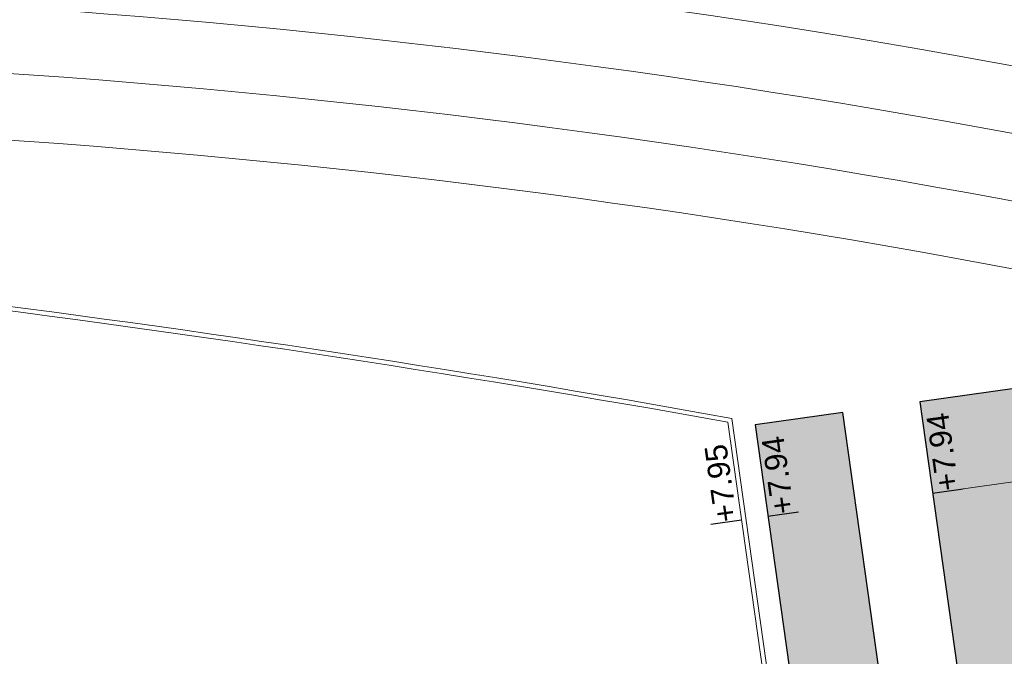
# Model space of a CAD drawing. Extents: x 98477 to 100410, y 398052 to 398969.
# Tile 310 of 374: x 98764 to 98786, y 398468 to 398483. Entities that reach past the tile are written whole.
import ezdxf
from ezdxf.enums import TextEntityAlignment as Align

# ---------------------------------------------------------------- set-up
doc = ezdxf.new("R2010")
doc.units = 0
for name, color, linetype, lineweight in [('N-GW-hoogtelijn laagte NAP +6.00', 120, 'AL-HOOGTELIJN +6.00', 18), ('N-GW-hoogtelijn laagte NAP +6.50', 110, 'AL-HOOGTELIJN +6.50', 18), ('N-GW-hoogtelijn laagte NAP +7.00', 100, 'AL-HOOGTELIJN +7.00', 18), ('N-GW-hoogtelijn laagte NAP +7.50', 90, 'AL-HOOGTELIJN +7.50', 18), ('N-GW-hoogtelijn laagte NAP +8.00', 80, 'AL-HOOGTELIJN +8.00', 18), ('N-KO-kantbegrenzing grondwerk', 70, 'Continuous', 25), ('N-KO-kantverharding', 2, 'Continuous', 25), ("N-VH-arcering 'MAT' grijs 251", 251, 'Continuous', 18), ('N-VH-arcering printbeton', 8, 'Continuous', 9), ('X-AL-hoogtelijn - Niv 1', 1, 'AL-HOOGTELIJN', 18), ('X-AL-planthoogte VERWERKT', 180, 'Continuous', 25)]:
    doc.layers.add(name, color=color, linetype=linetype, lineweight=lineweight)
doc.layers.add('X-AL-contourlijnen', color=30, linetype='Continuous', plot=False)
doc.layers.add('X-AL-hulplijn', color=30, linetype='Continuous', plot=False)
doc.styles.add('CS Annotative', font='arial.ttf')
doc.styles.get("Standard").update_dxf_attribs({"font": 'txt.shx'})
doc.linetypes.add('AL-HOOGTELIJN', pattern='A,10,-1.5,["H",Standard,S=0.9,R=0,X=-0.3,Y=-0.45],-1.5,30', length=43)
doc.linetypes.add('AL-HOOGTELIJN +6.00', pattern='A,7.5,-1.5,["+6.00",Standard,S=0.9,R=0,X=-0.3,Y=-0.45],-4.5,22.5', length=36)
doc.linetypes.add('AL-HOOGTELIJN +6.50', pattern='A,7.5,-1.5,["+6.50",Standard,S=0.9,R=0,X=-0.3,Y=-0.45],-4.5,22.5', length=36)
doc.linetypes.add('AL-HOOGTELIJN +7.00', pattern='A,7.5,-1.5,["+7.00",Standard,S=0.9,R=0,X=-0.3,Y=-0.45],-4.5,22.5', length=36)
doc.linetypes.add('AL-HOOGTELIJN +7.50', pattern='A,7.5,-1.5,["+7.50",Standard,S=0.9,R=0,X=-0.3,Y=-0.45],-4.5,22.5', length=36)
doc.linetypes.add('AL-HOOGTELIJN +8.00', pattern='A,7.5,-1.5,["+8.00",Standard,S=0.9,R=0,X=-0.3,Y=-0.45],-4.5,22.5', length=36)

# ---------------------------------------------------------------- blocks, each defined once
blk = doc.blocks.new('*U191')
at = {"layer": 'X-AL-hulplijn', "flags": 128}
blk.add_lwpolyline([(0.346593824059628, 0.04871058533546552), (-0.3465938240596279, -0.0487105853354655)], dxfattribs=at)
at = {"layer": 'X-AL-planthoogte VERWERKT', "linetype": 'Continuous', "style": 'CS Annotative'}
blk.add_attdef('HOOGTE-RECHTS', text='', height=0.4999999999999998, rotation=277.9999999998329, dxfattribs=at).set_placement((-5.820766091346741e-11, -1.223872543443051e-21), align=Align.MIDDLE_LEFT)

msp = doc.modelspace()

# ---------------------------------------------------------------- hatches: boundary and pattern name
at = {"layer": "N-VH-arcering 'MAT' grijs 251"}
h = msp.add_hatch(color=256, dxfattribs=at)
h.dxf.hatch_style = 1
edge = h.paths.add_edge_path()
edge.add_line((98801.70985258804, 398275.5025756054), (98759.07881222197, 398269.5111736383))
edge.add_arc((98758.55691309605, 398273.2246788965), 3.749999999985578, 188.0000000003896, 277.9999999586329, ccw=False)
edge.add_line((98754.84340783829, 398272.7027797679), (98754.7320693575, 398273.4949942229))
edge.add_arc((98759.43584268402, 398274.1560664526), 4.75000000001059, 98.00000000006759, 188.0000000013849, ccw=False)
edge.add_line((98758.77477045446, 398278.859839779), (98802.64364589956, 398285.0252081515))
edge.add_arc((98800.79960231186, 398298.1462600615), 13.24999999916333, 278.0000000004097, 315.3695932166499)
edge.add_arc((98814.32101528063, 398284.7981743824), 5.750000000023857, 97.99999999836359, 135.3695932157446, ccw=False)
edge.add_line((98813.52076995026, 398290.4922157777), (98817.94515990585, 398291.114023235))
edge.add_arc((98818.74540523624, 398285.4199818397), 5.750000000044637, 8.00000000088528, 97.99999999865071, ccw=False)
edge.add_line((98824.43944663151, 398286.2202271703), (98832.12180180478, 398231.5574297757))
edge.add_arc((98824.4472242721, 398230.4788382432), 7.74999999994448, -36.90337989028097, 8.000000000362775, ccw=False)
edge.add_line((98830.64450586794, 398225.8252159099), (98822.02531955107, 398214.3469478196))
edge.add_arc((98828.62242576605, 398209.3930917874), 8.249999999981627, 143.0966201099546, 188.000000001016)
edge.add_line((98820.45271419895, 398208.2449137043), (98820.95212056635, 398204.6914527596))
edge.add_line((98820.95212056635, 398204.6914527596), (98824.98814049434, 398175.9736787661))
edge.add_line((98824.98814049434, 398175.9736787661), (98826.34507822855, 398166.3185650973))
edge.add_arc((98829.56344945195, 398166.7708776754), 3.249999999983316, 187.9999999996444, 277.9999999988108)
edge.add_line((98830.01576203, 398163.552506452), (98845.49611657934, 398165.7281284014))
edge.add_line((98845.49611657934, 398165.7281284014), (98850.05134969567, 398166.3683246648))
edge.add_line((98850.05134969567, 398166.3683246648), (98871.26042709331, 398169.349066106))
edge.add_line((98871.26042709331, 398169.349066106), (98879.77673248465, 398170.5459547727))
edge.add_line((98879.77673248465, 398170.5459547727), (98895.91810200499, 398172.8144763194))
edge.add_line((98895.91810200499, 398172.8144763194), (98895.01347684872, 398179.2512187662))
edge.add_line((98895.01347684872, 398179.2512187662), (98835.84495974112, 398170.9356259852))
edge.add_arc((98835.18388751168, 398175.6393993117), 4.749999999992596, 188.0000000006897, 277.9999999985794, ccw=False)
edge.add_line((98830.48011418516, 398174.9783270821), (98825.97718274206, 398207.0183491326))
edge.add_arc((98833.65176027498, 398208.096940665), 7.750000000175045, 143.0966201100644, 188.0000000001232, ccw=False)
edge.add_line((98827.4544786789, 398212.7505629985), (98836.07366499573, 398224.2288310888))
edge.add_arc((98829.47655878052, 398229.1826871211), 8.250000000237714, 323.096620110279, 367.9999999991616)
edge.add_line((98837.64627034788, 398230.3308652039), (98837.34238794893, 398232.4931008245))
edge.add_line((98837.34238794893, 398232.4931008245), (98837.34238780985, 398232.493100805))
edge.add_line((98837.34238780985, 398232.493100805), (98829.68786739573, 398286.9578446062))
edge.add_arc((98835.38190879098, 398287.7580899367), 5.749999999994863, 97.99999999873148, 188.0000000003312, ccw=False)
edge.add_line((98834.58166346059, 398293.452131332), (98882.50500414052, 398300.1873176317))
edge.add_arc((98883.61838894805, 398292.2651730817), 8.000000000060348, 11.632034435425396, 97.9999999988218, ccw=False)
edge.add_line((98891.45409032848, 398293.8781776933), (98890.9995, 398296.0865))
edge.add_line((98890.9995, 398296.0865), (98889.023, 398305.688))
edge.add_line((98889.023, 398305.688), (98888.557, 398307.974))
edge.add_line((98888.557, 398307.974), (98887.38477368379, 398314.7597044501))
edge.add_arc((98879.50153614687, 398313.3978799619), 8.00000000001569, -82.00000000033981, 9.801079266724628, ccw=False)
edge.add_line((98880.6149209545, 398305.475735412), (98872.94460748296, 398304.3977431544))
edge.add_arc((98872.42270835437, 398308.1112484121), 3.749999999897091, 189.4265010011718, 278.00000000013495, ccw=False)
edge.add_arc((92946.7354543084, 397324.3039467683), 6003.049999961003, 9.42650100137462, 10.61166010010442)
edge.add_line((98847.1206531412, 398429.7738954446), (98842.31285519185, 398429.0982035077))
edge.add_arc((92946.7354539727, 397324.3039467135), 5998.200000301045, 9.428546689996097, 10.613773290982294, ccw=False)
edge.add_arc((98860.08948650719, 398306.4687901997), 3.840166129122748, -81.43407539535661, 6.657381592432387, ccw=False)
edge.add_line((98860.66146879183, 398302.6714605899), (98847.18483033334, 398300.7774425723))
edge.add_line((98847.18483033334, 398300.7774425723), (98842.62959721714, 398300.1372463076))
edge.add_line((98842.62959721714, 398300.1372463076), (98820.15051205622, 398296.9780169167))
edge.add_arc((98819.35026672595, 398302.672058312), 5.749999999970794, 187.9999999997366, 277.99999999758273, ccw=False)
edge.add_line((98813.65622533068, 398301.8718129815), (98812.30624625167, 398311.4774132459))
edge.add_line((98812.30624625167, 398311.4774132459), (98811.1093575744, 398319.9937186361))
edge.add_line((98811.1093575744, 398319.9937186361), (98809.24443803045, 398333.2633107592))
edge.add_line((98809.24443803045, 398333.2633107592), (98808.67382831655, 398337.3234098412))
edge.add_line((98808.67382831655, 398337.3234098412), (98807.71353391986, 398344.1562595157))
edge.add_line((98807.71353391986, 398344.1562595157), (98807.70657526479, 398344.2057729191))
edge.add_line((98807.70657526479, 398344.2057729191), (98811.66764753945, 398344.7624653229))
edge.add_line((98811.66764753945, 398344.7624653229), (98829.49247277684, 398347.2675811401))
edge.add_line((98829.49247277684, 398347.2675811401), (98831.96814294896, 398347.6155138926))
edge.add_line((98831.96814294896, 398347.6155138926), (98831.06351779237, 398354.0522563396))
edge.add_line((98831.06351779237, 398354.0522563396), (98828.58784762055, 398353.704323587))
edge.add_line((98828.58784762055, 398353.704323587), (98810.76302238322, 398351.1992077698))
edge.add_line((98810.76302238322, 398351.1992077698), (98806.80195010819, 398350.6425153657))
edge.add_line((98806.80195010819, 398350.6425153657), (98806.79499145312, 398350.6920287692))
edge.add_line((98806.79499145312, 398350.6920287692), (98805.14616655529, 398362.4240275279))
edge.add_line((98805.14616655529, 398362.4240275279), (98805.04836903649, 398363.119893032))
edge.add_line((98805.04836903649, 398363.119893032), (98803.99065346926, 398370.6459303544))
edge.add_line((98803.99065346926, 398370.6459303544), (98802.48758397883, 398381.3408254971))
edge.add_line((98802.48758397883, 398381.3408254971), (98801.4298684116, 398388.8668628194))
edge.add_line((98801.4298684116, 398388.8668628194), (98799.92679892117, 398399.561757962))
edge.add_line((98799.92679892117, 398399.561757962), (98798.86908335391, 398407.0877952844))
edge.add_line((98798.86908335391, 398407.0877952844), (98797.36601386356, 398417.7826904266))
edge.add_line((98797.36601386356, 398417.7826904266), (98796.79540414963, 398421.8427895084))
edge.add_line((98796.79540414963, 398421.8427895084), (98795.88382033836, 398428.3290453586))
edge.add_line((98795.88382033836, 398428.3290453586), (98795.87686168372, 398428.3785587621))
edge.add_line((98795.87686168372, 398428.3785587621), (98799.83793395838, 398428.9352511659))
edge.add_line((98799.83793395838, 398428.9352511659), (98817.66275919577, 398431.4403669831))
edge.add_line((98817.66275919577, 398431.4403669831), (98820.13842936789, 398431.7882997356))
edge.add_line((98820.13842936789, 398431.7882997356), (98819.2338042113, 398438.2250421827))
edge.add_line((98819.2338042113, 398438.2250421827), (98816.75813403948, 398437.87710943))
edge.add_line((98816.75813403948, 398437.87710943), (98798.93330880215, 398435.3719936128))
edge.add_line((98798.93330880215, 398435.3719936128), (98794.9722365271, 398434.8153012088))
edge.add_line((98794.9722365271, 398434.8153012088), (98794.96527787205, 398434.8648146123))
edge.add_line((98794.96527787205, 398434.8648146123), (98793.37870452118, 398446.1538705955))
edge.add_line((98793.37870452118, 398446.1538705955), (98792.73850825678, 398450.7091037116))
edge.add_line((98792.73850825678, 398450.7091037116), (98789.33816684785, 398474.9037900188))
edge.add_line((98789.33816684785, 398474.9037900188), (98783.89169246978, 398474.1383379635))
edge.add_line((98783.89169246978, 398474.1383379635), (98786.76317609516, 398453.7066703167))
edge.add_arc((98782.05940276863, 398453.0455980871), 4.750000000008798, -82.0000000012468, 7.999999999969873, ccw=False)
edge.add_line((98782.72047499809, 398448.3418247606), (98773.11487473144, 398446.9918456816))
edge.add_line((98773.11487473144, 398446.9918456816), (98764.5985693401, 398445.7949570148))
edge.add_line((98764.5985693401, 398445.7949570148), (98743.40683266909, 398442.8166526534))
edge.add_line((98743.40683266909, 398442.8166526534), (98734.89052727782, 398441.6197639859))
edge.add_line((98734.89052727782, 398441.6197639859), (98611.80020633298, 398424.3205475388))
edge.add_line((98611.80020633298, 398424.3205475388), (98607.65702311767, 398453.8008279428))
edge.add_arc((98611.6373665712, 398454.1216500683), 3.993251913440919, 101.39182936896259, 184.6081706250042, ccw=False)
edge.add_line((98610.84862924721, 398458.0362323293), (98611.83889731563, 398458.1754054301))
edge.add_line((98611.83889731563, 398458.1754054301), (98639.5664032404, 398462.0722522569))
edge.add_line((98639.5664032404, 398462.0722522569), (98641.54693937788, 398462.3505984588))
edge.add_line((98641.54693937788, 398462.3505984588), (98659.37176461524, 398464.8557142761))
edge.add_line((98659.37176461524, 398464.8557142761), (98661.84743478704, 398465.2036470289))
edge.add_line((98661.84743478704, 398465.2036470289), (98660.94280963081, 398471.6403894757))
edge.add_line((98660.94280963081, 398471.6403894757), (98649.90132066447, 398470.0886093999))
edge.add_line((98649.90132066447, 398470.0886093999), (98624.64948491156, 398466.5396953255))
edge.add_line((98624.64948491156, 398466.5396953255), (98622.66894877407, 398466.2613491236))
edge.add_line((98622.66894877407, 398466.2613491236), (98604.84412353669, 398463.7562333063))
edge.add_line((98604.84412353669, 398463.7562333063), (98602.86358739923, 398463.4778871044))
edge.add_line((98602.86358739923, 398463.4778871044), (98594.9414428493, 398462.3645022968))
edge.add_line((98594.9414428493, 398462.3645022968), (98576.27488975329, 398459.7410893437))
edge.add_line((98576.27488975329, 398459.7410893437), (98577.17951490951, 398453.3043468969))
edge.add_line((98577.17951490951, 398453.3043468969), (98578.1697829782, 398453.4435199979))
edge.add_line((98578.1697829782, 398453.4435199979), (98598.47059208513, 398456.2943364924))
edge.add_arc((98598.79151287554, 398452.3139562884), 3.993296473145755, 11.424909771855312, 94.60953932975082, ccw=False)
edge.add_line((98602.70568277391, 398453.1049624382), (98606.84886598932, 398423.6246820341))
edge.add_line((98606.84886598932, 398423.6246820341), (98548.81915716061, 398415.4691383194))
edge.add_arc((98548.15808493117, 398420.172911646), 4.750000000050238, 188.0000000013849, 277.99999999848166, ccw=False)
edge.add_line((98543.45431160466, 398419.5118394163), (98539.76818545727, 398445.7399897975))
edge.add_line((98539.76818545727, 398445.7399897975), (98538.97597100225, 398445.6286513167))
edge.add_line((98538.97597100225, 398445.6286513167), (98538.73241807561, 398447.361620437))
edge.add_line((98538.73241807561, 398447.361620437), (98534.77134580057, 398446.8049280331))
edge.add_line((98534.77134580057, 398446.8049280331), (98536.52992450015, 398434.2919904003))
edge.add_line((98536.52992450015, 398434.2919904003), (98537.17012076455, 398429.7367572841))
edge.add_line((98537.17012076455, 398429.7367572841), (98538.39484405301, 398421.0223982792))
edge.add_line((98538.39484405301, 398421.0223982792), (98539.03504031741, 398416.467165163))
edge.add_line((98539.03504031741, 398416.467165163), (98541.02521566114, 398402.30633178))
edge.add_line((98541.02521566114, 398402.30633178), (98541.66541192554, 398397.7510986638))
edge.add_line((98541.66541192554, 398397.7510986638), (98543.65558726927, 398383.5902652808))
edge.add_line((98543.65558726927, 398383.5902652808), (98544.29578353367, 398379.0350321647))
edge.add_line((98544.29578353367, 398379.0350321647), (98545.60401068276, 398369.7265123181))
edge.add_arc((98543.87104156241, 398369.4829593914), 1.750000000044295, -82.00000000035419, 7.99999999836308, ccw=False)
edge.add_line((98544.11459448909, 398367.7499902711), (98522.47723718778, 398364.7090580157))
edge.add_line((98522.47723718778, 398364.7090580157), (98523.21485462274, 398359.4606372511))
edge.add_line((98523.21485462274, 398359.4606372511), (98545.05026553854, 398362.5294041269))
edge.add_line((98545.05026553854, 398362.5294041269), (98549.60549865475, 398363.1696003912))
edge.add_line((98549.60549865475, 398363.1696003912), (98564.16243926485, 398365.2154449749))
edge.add_arc((98564.82351149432, 398360.5116716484), 4.749999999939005, 8.000000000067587, 97.99999999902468, ccw=False)
edge.add_line((98569.5272848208, 398361.172743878), (98576.49985717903, 398311.5603136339))
edge.add_arc((98571.7960838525, 398310.8992414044), 4.749999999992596, -82.0000000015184, 7.999999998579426, ccw=False)
edge.add_line((98572.45715608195, 398306.1954680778), (98563.84182388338, 398304.9846620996))
edge.add_line((98563.84182388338, 398304.9846620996), (98559.28659076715, 398304.3444658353))
edge.add_line((98559.28659076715, 398304.3444658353), (98541.0161448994, 398301.7767221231))
edge.add_line((98541.0161448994, 398301.7767221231), (98541.7537623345, 398296.5283013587))
edge.add_line((98541.7537623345, 398296.5283013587), (98553.88454617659, 398298.2331718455))
edge.add_arc((98554.12809910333, 398296.5002027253), 1.749999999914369, 7.999999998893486, 98.0000000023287, ccw=False)
edge.add_line((98555.86106822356, 398296.7437556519), (98557.35022040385, 398286.1478873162))
edge.add_line((98557.35022040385, 398286.1478873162), (98557.99041666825, 398281.5926542))
edge.add_line((98557.99041666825, 398281.5926542), (98560.13368242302, 398266.3425259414))
edge.add_line((98560.13368242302, 398266.3425259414), (98560.77387868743, 398261.7872928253))
edge.add_line((98560.77387868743, 398261.7872928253), (98562.9171444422, 398246.5371645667))
edge.add_line((98562.9171444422, 398246.5371645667), (98563.5573407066, 398241.9819314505))
edge.add_line((98563.5573407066, 398241.9819314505), (98565.70060646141, 398226.7318031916))
edge.add_line((98565.70060646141, 398226.7318031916), (98566.34080272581, 398222.1765700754))
edge.add_line((98566.34080272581, 398222.1765700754), (98567.56552601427, 398213.4622110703))
edge.add_line((98567.56552601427, 398213.4622110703), (98568.20572227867, 398208.9069779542))
edge.add_line((98568.20572227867, 398208.9069779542), (98576.53105717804, 398149.6691420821))
edge.add_line((98576.53105717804, 398149.6691420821), (98576.55610833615, 398149.4908938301))
edge.add_line((98576.55610833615, 398149.4908938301), (98535.4599834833, 398143.7152101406))
edge.add_line((98535.4599834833, 398143.7152101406), (98536.3465161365, 398137.4072025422))
edge.add_line((98536.3465161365, 398137.4072025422), (98537.33678420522, 398137.5463756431))
edge.add_line((98537.33678420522, 398137.5463756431), (98577.44264098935, 398143.1828862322))
edge.add_line((98577.44264098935, 398143.1828862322), (98578.76478544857, 398133.7753395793))
edge.add_line((98578.76478544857, 398133.7753395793), (98538.65892866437, 398128.1388289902))
edge.add_line((98538.65892866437, 398128.1388289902), (98537.66866059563, 398127.9996558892))
edge.add_line((98537.66866059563, 398127.9996558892), (98538.57328575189, 398121.5629134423))
edge.add_line((98538.57328575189, 398121.5629134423), (98579.66941060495, 398127.3385971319))
edge.add_line((98579.66941060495, 398127.3385971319), (98579.67636925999, 398127.2890837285))
edge.add_line((98579.67636925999, 398127.2890837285), (98580.7660946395, 398119.5352847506))
edge.add_line((98580.7660946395, 398119.5352847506), (98582.57534495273, 398106.6617998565))
edge.add_line((98582.57534495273, 398106.6617998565), (98583.06245080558, 398103.1958616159))
edge.add_line((98583.06245080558, 398103.1958616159), (98584.87170111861, 398090.3223767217))
edge.add_line((98584.87170111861, 398090.3223767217), (98585.35880697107, 398086.8564384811))
edge.add_line((98585.35880697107, 398086.8564384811), (98587.16805728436, 398073.9829535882))
edge.add_line((98587.16805728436, 398073.9829535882), (98588.14928671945, 398067.0011433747))
edge.add_arc((98585.92118356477, 398066.6880038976), 2.249999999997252, -71.05267843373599, 7.999999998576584, ccw=False)
edge.add_line((98586.6517556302, 398064.5599145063), (98587.08769329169, 398064.7095716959))
edge.add_line((98587.08769329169, 398064.7095716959), (98595.76511800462, 398067.6885274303))
edge.add_line((98595.76511800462, 398067.6885274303), (98596.09256923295, 398067.8009412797))
edge.add_arc((98595.36199716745, 398069.9290306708), 2.249999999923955, 187.9999999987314, 288.947321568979, ccw=False)
edge.add_line((98593.13389401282, 398069.6158911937), (98582.46560133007, 398145.5247379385))
edge.add_arc((98587.16937465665, 398146.1858101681), 4.750000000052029, 98.00000000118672, 187.9999999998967, ccw=False)
edge.add_line((98586.50830242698, 398150.8895834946), (98609.06670264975, 398154.0599598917))
edge.add_line((98609.06670264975, 398154.0599598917), (98621.30783352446, 398156.2004915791))
edge.add_line((98621.30783352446, 398156.2004915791), (98618.71337939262, 398174.6609919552))
edge.add_line((98618.71337939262, 398174.6609919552), (98600.88855415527, 398172.155876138))
edge.add_line((98600.88855415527, 398172.155876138), (98602.70587460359, 398159.2249692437))
edge.add_line((98602.70587460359, 398159.2249692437), (98585.67326382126, 398156.8311919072))
edge.add_arc((98585.08617653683, 398161.633146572), 4.837710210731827, 189.0296070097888, 276.97039299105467, ccw=False)
edge.add_line((98580.30841826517, 398160.8738930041), (98573.6350680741, 398208.3572469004))
edge.add_line((98573.6350680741, 398208.3572469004), (98572.71652560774, 398214.8930161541))
edge.add_line((98572.71652560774, 398214.8930161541), (98570.01656744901, 398234.1042166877))
edge.add_line((98570.01656744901, 398234.1042166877), (98569.09802498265, 398240.6399859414))
edge.add_line((98569.09802498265, 398240.6399859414), (98568.63179509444, 398243.9573839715))
edge.add_line((98568.63179509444, 398243.9573839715), (98568.16556520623, 398247.2747820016))
edge.add_arc((98572.86933853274, 398247.9358542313), 4.74999999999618, 98.00000000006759, 188.0000000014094, ccw=False)
edge.add_line((98572.20826630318, 398252.6396275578), (98597.85620928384, 398256.2442108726))
edge.add_line((98597.85620928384, 398256.2442108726), (98604.39197853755, 398257.1627533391))
edge.add_line((98604.39197853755, 398257.1627533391), (98619.64210679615, 398259.3060190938))
edge.add_line((98619.64210679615, 398259.3060190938), (98626.17787604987, 398260.2245615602))
edge.add_line((98626.17787604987, 398260.2245615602), (98639.44746817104, 398262.089481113))
edge.add_line((98639.44746817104, 398262.089481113), (98639.4969815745, 398262.096439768))
edge.add_line((98639.4969815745, 398262.096439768), (98640.05367397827, 398258.1353674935))
edge.add_line((98640.05367397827, 398258.1353674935), (98641.8629242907, 398245.2618825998))
edge.add_line((98641.8629242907, 398245.2618825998), (98642.14127049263, 398243.2813464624))
edge.add_line((98642.14127049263, 398243.2813464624), (98643.25465530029, 398235.3592019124))
edge.add_line((98643.25465530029, 398235.3592019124), (98644.5767997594, 398225.9516552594))
edge.add_line((98644.5767997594, 398225.9516552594), (98646.03811731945, 398215.5538405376))
edge.add_line((98646.03811731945, 398215.5538405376), (98646.38605007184, 398213.0781703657))
edge.add_line((98646.38605007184, 398213.0781703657), (98652.82279251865, 398213.9827955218))
edge.add_line((98652.82279251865, 398213.9827955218), (98652.47485976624, 398216.4584656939))
edge.add_line((98652.47485976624, 398216.4584656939), (98651.70940771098, 398221.904940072))
edge.add_line((98651.70940771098, 398221.904940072), (98651.43106150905, 398223.8854762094))
edge.add_line((98651.43106150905, 398223.8854762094), (98649.62181119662, 398236.758961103))
edge.add_line((98649.62181119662, 398236.758961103), (98649.34346499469, 398238.7394972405))
edge.add_line((98649.34346499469, 398238.7394972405), (98646.49041642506, 398259.0399926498))
edge.add_line((98646.49041642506, 398259.0399926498), (98645.93372402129, 398263.0010649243))
edge.add_line((98645.93372402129, 398263.0010649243), (98645.98323742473, 398263.0080235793))
edge.add_line((98645.98323742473, 398263.0080235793), (98654.39783815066, 398264.1906185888))
edge.add_line((98654.39783815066, 398264.1906185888), (98722.62535253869, 398273.7793704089))
edge.add_line((98722.62535253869, 398273.7793704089), (98731.14165792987, 398274.9762590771))
edge.add_line((98731.14165792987, 398274.9762590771), (98743.97026282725, 398276.7792019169))
edge.add_arc((98744.55735011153, 398271.9772472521), 4.837710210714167, 9.02960700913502, 96.9703929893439, ccw=False)
edge.add_line((98749.33510838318, 398272.73650082), (98750.7268393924, 398262.8338201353))
edge.add_line((98750.7268393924, 398262.8338201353), (98752.41029510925, 398263.0704144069))
edge.add_line((98752.41029510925, 398263.0704144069), (98756.96552822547, 398263.7106106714))
edge.add_line((98756.96552822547, 398263.7106106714), (98772.21565648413, 398265.8538764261))
edge.add_line((98772.21565648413, 398265.8538764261), (98776.77088960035, 398266.4940726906))
edge.add_line((98776.77088960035, 398266.4940726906), (98795.98209013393, 398269.1940308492))
edge.add_line((98795.98209013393, 398269.1940308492), (98800.53732325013, 398269.8342271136))
edge.add_line((98800.53732325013, 398269.8342271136), (98802.46834598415, 398270.1056146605))
edge.add_line((98802.46834598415, 398270.1056146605), (98801.70985258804, 398275.5025756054))
edge = h.paths.add_edge_path(flags=16)
edge.add_line((98744.0622075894, 398333.4636472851), (98751.98435213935, 398334.5770320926))
edge.add_line((98751.98435213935, 398334.5770320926), (98753.96600319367, 398334.8555349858))
edge.add_line((98753.96600319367, 398334.8555349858), (98764.36270300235, 398336.316695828))
edge.add_line((98764.36270300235, 398336.316695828), (98764.36270299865, 398336.3166958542))
edge.add_line((98764.36270299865, 398336.3166958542), (98766.34323913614, 398336.5950420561))
edge.add_line((98766.34323913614, 398336.5950420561), (98774.26538368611, 398337.7084268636))
edge.add_line((98774.26538368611, 398337.7084268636), (98774.24729118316, 398337.8371617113))
edge.add_line((98774.24729118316, 398337.8371617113), (98802.48973650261, 398341.8063785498))
edge.add_line((98802.48973650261, 398341.8063785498), (98803.0185942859, 398338.0433598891))
edge.add_line((98803.0185942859, 398338.0433598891), (98808.47417984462, 398299.2248515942))
edge.add_arc((98800.79960231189, 398298.1462600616), 7.750000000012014, -82.00000000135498, 8.000000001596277, ccw=False)
edge.add_line((98801.87819384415, 398290.4716825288), (98771.96746476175, 398286.2680036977))
edge.add_line((98771.96746476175, 398286.2680036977), (98767.41223164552, 398285.6278074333))
edge.add_line((98767.41223164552, 398285.6278074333), (98755.13290759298, 398283.9020609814))
edge.add_line((98755.13290759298, 398283.9020609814), (98746.61660220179, 398282.7051723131))
edge.add_line((98746.61660220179, 398282.7051723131), (98730.37620587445, 398280.4227334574))
edge.add_line((98730.37620587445, 398280.4227334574), (98721.85990048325, 398279.2258447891))
edge.add_line((98721.85990048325, 398279.2258447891), (98654.3282516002, 398269.7348904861))
edge.add_arc((98653.66717937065, 398274.4386638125), 4.749999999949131, 187.9999999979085, 277.9999999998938, ccw=False)
edge.add_line((98648.96340604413, 398273.7775915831), (98644.1340994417, 398308.1398935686))
edge.add_line((98644.1340994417, 398308.1398935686), (98642.93721077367, 398316.6561989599))
edge.add_line((98642.93721077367, 398316.6561989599), (98640.29988051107, 398335.4217788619))
edge.add_line((98640.29988051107, 398335.4217788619), (98638.12129075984, 398335.1155980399))
edge.add_line((98638.12129075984, 398335.1155980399), (98637.23004949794, 398334.990342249))
edge.add_line((98637.23004949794, 398334.990342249), (98635.05145974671, 398334.6841614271))
edge.add_line((98635.05145974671, 398334.6841614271), (98635.74036659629, 398329.7823344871))
edge.add_line((98635.74036659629, 398329.7823344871), (98636.93725526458, 398321.266029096))
edge.add_line((98636.93725526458, 398321.266029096), (98638.384655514, 398310.967241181))
edge.add_line((98638.384655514, 398310.967241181), (98639.02485177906, 398306.4120080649))
edge.add_line((98639.02485177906, 398306.4120080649), (98641.16811753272, 398291.1618798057))
edge.add_line((98641.16811753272, 398291.1618798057), (98642.36500620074, 398282.6455744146))
edge.add_line((98642.36500620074, 398282.6455744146), (98643.71498527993, 398273.0399741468))
edge.add_arc((98639.01121195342, 398272.3789019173), 4.749999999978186, -82.00000000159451, 7.999999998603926, ccw=False)
edge.add_line((98639.67228418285, 398267.6751285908), (98619.32227537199, 398264.8151213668))
edge.add_line((98619.32227537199, 398264.8151213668), (98614.27190822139, 398264.1053385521))
edge.add_line((98614.27190822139, 398264.1053385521), (98593.92189940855, 398261.2453313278))
edge.add_arc((98593.26082717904, 398265.9491046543), 4.750000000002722, 188.0000000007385, 277.9999999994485, ccw=False)
edge.add_line((98588.55705385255, 398265.2880324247), (98581.77932383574, 398313.5140873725))
edge.add_line((98581.77932383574, 398313.5140873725), (98580.58243516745, 398322.0303927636))
edge.add_line((98580.58243516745, 398322.0303927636), (98575.23122943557, 398360.1062000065))
edge.add_line((98575.23122943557, 398360.1062000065), (98574.59103317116, 398364.6614331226))
edge.add_line((98574.59103317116, 398364.6614331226), (98572.66348572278, 398378.3766458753))
edge.add_line((98572.66348572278, 398378.3766458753), (98571.18825085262, 398388.8734874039))
edge.add_line((98571.18825085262, 398388.8734874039), (98568.51612731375, 398407.8866343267))
edge.add_arc((98573.21990064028, 398408.5477065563), 4.750000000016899, 97.9999999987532, 188.0000000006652, ccw=False)
edge.add_line((98572.55882841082, 398413.2514798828), (98607.11918401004, 398418.1086211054))
edge.add_line((98607.11918401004, 398418.1086211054), (98607.61431804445, 398418.1782076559))
edge.add_line((98607.61431804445, 398418.1782076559), (98611.58353488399, 398389.9357623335))
edge.add_line((98611.58353488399, 398389.9357623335), (98611.454800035, 398389.9176698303))
edge.add_line((98611.454800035, 398389.9176698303), (98613.2640503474, 398377.0441849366))
edge.add_line((98613.2640503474, 398377.0441849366), (98613.33363689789, 398376.5490509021))
edge.add_line((98613.33363689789, 398376.5490509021), (98626.20712179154, 398378.3583012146))
edge.add_line((98626.20712179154, 398378.3583012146), (98628.18765792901, 398378.6366474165))
edge.add_line((98628.18765792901, 398378.6366474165), (98636.10980247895, 398379.7500322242))
edge.add_line((98636.10980247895, 398379.7500322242), (98648.36932117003, 398381.4729952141))
edge.add_line((98648.36932117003, 398381.4729952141), (98647.4646960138, 398387.9097376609))
edge.add_line((98647.4646960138, 398387.9097376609), (98634.59121112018, 398386.1004873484))
edge.add_line((98634.59121112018, 398386.1004873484), (98632.49184281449, 398385.8054403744))
edge.add_line((98632.49184281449, 398385.8054403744), (98619.73719008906, 398384.0128908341))
edge.add_line((98619.73719008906, 398384.0128908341), (98617.50908693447, 398383.6997513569))
edge.add_line((98617.50908693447, 398383.6997513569), (98612.56565838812, 398418.8740731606))
edge.add_line((98612.56565838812, 398418.8740731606), (98613.06079242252, 398418.943659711))
edge.add_line((98613.06079242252, 398418.943659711), (98667.57504960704, 398426.6051389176))
edge.add_line((98667.57504960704, 398426.6051389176), (98722.08930679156, 398434.2666181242))
edge.add_line((98722.08930679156, 398434.2666181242), (98726.14940587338, 398434.8372278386))
edge.add_line((98726.14940587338, 398434.8372278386), (98759.42241298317, 398439.51344403))
edge.add_line((98759.42241298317, 398439.51344403), (98763.48251206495, 398440.084053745))
edge.add_line((98763.48251206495, 398440.084053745), (98783.48592705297, 398442.8953503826))
edge.add_arc((98784.14699928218, 398438.191577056), 4.750000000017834, 8.000000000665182, 97.99999999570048, ccw=False)
edge.add_line((98788.85077260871, 398438.8526492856), (98795.6145853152, 398390.7256211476))
edge.add_arc((98790.91081198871, 398390.064548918), 4.749999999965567, -82.00000000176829, 8.000000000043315, ccw=False)
edge.add_line((98791.57188421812, 398385.3607755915), (98787.36324492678, 398384.7692899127))
edge.add_line((98787.36324492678, 398384.7692899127), (98774.48976003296, 398382.9600396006))
edge.add_line((98774.48976003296, 398382.9600396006), (98766.12199485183, 398381.7840268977))
edge.add_line((98766.12199485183, 398381.7840268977), (98766.07248144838, 398381.7770682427))
edge.add_line((98766.07248144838, 398381.7770682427), (98764.94517930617, 398389.7982395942))
edge.add_line((98764.94517930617, 398389.7982395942), (98762.09213076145, 398410.0987350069))
edge.add_line((98762.09213076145, 398410.0987350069), (98761.95295766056, 398411.0890030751))
edge.add_line((98761.95295766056, 398411.0890030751), (98755.5162152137, 398410.1843779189))
edge.add_line((98755.5162152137, 398410.1843779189), (98755.65538831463, 398409.1941098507))
edge.add_line((98755.65538831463, 398409.1941098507), (98758.50843688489, 398388.893614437))
edge.add_line((98758.50843688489, 398388.893614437), (98759.63573900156, 398380.8724430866))
edge.add_line((98759.63573900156, 398380.8724430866), (98759.5862255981, 398380.8654844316))
edge.add_line((98759.5862255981, 398380.8654844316), (98748.79230364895, 398379.3484976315))
edge.add_line((98748.79230364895, 398379.3484976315), (98744.23707053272, 398378.7083013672))
edge.add_line((98744.23707053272, 398378.7083013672), (98741.31577972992, 398378.2977407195))
edge.add_line((98741.31577972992, 398378.2977407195), (98735.86930535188, 398377.532288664))
edge.add_line((98735.86930535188, 398377.532288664), (98732.94801454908, 398377.1217280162))
edge.add_line((98732.94801454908, 398377.1217280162), (98728.39278143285, 398376.4815317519))
edge.add_line((98728.39278143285, 398376.4815317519), (98718.31915239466, 398375.0657755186))
edge.add_arc((98720.44154218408, 398359.9641874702), 15.25000000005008, 97.9999999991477, 128.0000000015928)
edge.add_line((98711.052704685, 398371.9813514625), (98707.24934533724, 398369.0098414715))
edge.add_line((98707.24934533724, 398369.0098414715), (98710.51235115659, 398364.8333844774))
edge.add_line((98710.51235115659, 398364.8333844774), (98713.62044188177, 398367.261691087))
edge.add_arc((98721.25410813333, 398357.3241039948), 12.53110121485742, 99.37790491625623, 127.53006232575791, ccw=False)
edge.add_line((98719.21222162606, 398369.6877279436), (98728.55711414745, 398371.001066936))
edge.add_line((98728.55711414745, 398371.001066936), (98733.11234726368, 398371.6412632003))
edge.add_line((98733.11234726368, 398371.6412632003), (98743.90626921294, 398373.1582500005))
edge.add_line((98743.90626921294, 398373.1582500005), (98752.42257460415, 398374.3551386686))
edge.add_line((98752.42257460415, 398374.3551386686), (98763.21649655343, 398375.8721254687))
edge.add_line((98763.21649655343, 398375.8721254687), (98767.77172966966, 398376.512321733))
edge.add_line((98767.77172966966, 398376.512321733), (98793.32064568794, 398380.102987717))
edge.add_arc((98793.7681908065, 398376.2908113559), 3.838357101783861, 9.304190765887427, 96.69580920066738, ccw=False)
edge.add_line((98797.55605007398, 398376.9113815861), (98799.60189465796, 398362.3544409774))
edge.add_line((98799.60189465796, 398362.3544409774), (98801.64078058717, 398347.8470137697))
edge.add_line((98801.64078058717, 398347.8470137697), (98801.71036713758, 398347.3518797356))
edge.add_line((98801.71036713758, 398347.3518797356), (98773.46792181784, 398343.3826628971))
edge.add_line((98773.46792181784, 398343.3826628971), (98773.36075853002, 398344.1451693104))
edge.add_line((98773.36075853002, 398344.1451693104), (98770.8850883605, 398343.7972365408))
edge.add_line((98770.8850883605, 398343.7972365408), (98758.01160346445, 398341.9879862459))
edge.add_line((98758.01160346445, 398341.9879862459), (98756.03106732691, 398341.7096400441))
edge.add_line((98756.03106732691, 398341.7096400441), (98743.15758242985, 398339.900389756))
edge.add_line((98743.15758242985, 398339.900389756), (98743.15758243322, 398339.9003897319))
edge.add_line((98743.15758243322, 398339.9003897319), (98742.16731436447, 398339.761216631))
edge.add_line((98742.16731436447, 398339.761216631), (98743.07193952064, 398333.3244741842))
edge.add_line((98743.07193952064, 398333.3244741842), (98744.0622075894, 398333.4636472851))
edge = h.paths.add_edge_path(flags=16)
edge.add_line((98545.99047331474, 398402.9031704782), (98545.73996173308, 398404.6856530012))
edge.add_arc((98550.44373505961, 398405.3467252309), 4.750000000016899, 98.00000000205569, 188.0000000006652, ccw=False)
edge.add_line((98549.78266282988, 398410.0504985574), (98557.70480737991, 398411.1638833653))
edge.add_arc((98558.36587960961, 398406.4601100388), 4.750000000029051, 8.000000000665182, 98.00000000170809, ccw=False)
edge.add_line((98563.06965293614, 398407.1211822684), (98563.35495779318, 398405.0911327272))
edge.add_line((98563.35495779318, 398405.0911327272), (98565.09462155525, 398392.7127818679))
edge.add_line((98565.09462155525, 398392.7127818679), (98565.44255430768, 398390.237111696))
edge.add_line((98565.44255430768, 398390.237111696), (98567.18221806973, 398377.8587608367))
edge.add_line((98567.18221806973, 398377.8587608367), (98567.46752292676, 398375.8287112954))
edge.add_arc((98562.76374960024, 398375.1676390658), 4.749999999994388, -82.00000000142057, 7.9999999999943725, ccw=False)
edge.add_line((98563.42482182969, 398370.4638657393), (98555.50267727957, 398369.3504809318))
edge.add_arc((98554.84160505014, 398374.0542542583), 4.749999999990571, 187.9999999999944, 277.99999999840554, ccw=False)
edge.add_line((98550.13783172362, 398373.3931820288), (98549.88732014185, 398375.1756645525))
edge.add_line((98549.88732014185, 398375.1756645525), (98548.07806982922, 398388.0491494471))
edge.add_line((98548.07806982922, 398388.0491494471), (98547.79972362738, 398390.0296855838))
edge.add_line((98547.79972362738, 398390.0296855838), (98545.99047331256, 398402.9031704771))
edge = h.paths.add_edge_path(flags=16)
edge.add_line((98580.97427237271, 398279.7231952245), (98580.69592617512, 398281.7037313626))
edge.add_line((98580.69592617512, 398281.7037313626), (98579.23460861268, 398292.1015460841))
edge.add_line((98579.23460861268, 398292.1015460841), (98578.55961907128, 398296.9043462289))
edge.add_arc((98573.85584574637, 398296.2432739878), 4.750000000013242, 8.000000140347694, 98.00000000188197)
edge.add_line((98573.19477351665, 398300.9470473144), (98565.5697093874, 398299.8754144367))
edge.add_arc((98566.23078161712, 398295.1716411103), 4.749999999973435, 98.00000000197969, 186.1903587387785)
edge.add_line((98561.5084782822, 398294.6594387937), (98561.50613232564, 398294.659109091))
edge.add_line((98561.50613232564, 398294.659109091), (98563.66331539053, 398279.3099540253))
edge.add_line((98563.66331539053, 398279.3099540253), (98563.94166159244, 398277.329417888))
edge.add_line((98563.94166159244, 398277.329417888), (98566.09884465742, 398261.9802628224))
edge.add_line((98566.09884465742, 398261.9802628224), (98566.10119061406, 398261.980592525))
edge.add_arc((98570.78174201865, 398262.7898752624), 4.749999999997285, 189.8096412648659, 277.9999999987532)
edge.add_line((98571.4428142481, 398258.0861019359), (98579.06787837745, 398259.1577348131))
edge.add_arc((98578.406806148, 398263.8615081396), 4.749999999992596, 277.9999999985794, 367.9999999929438)
edge.add_line((98583.11057947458, 398264.5225803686), (98582.43558993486, 398269.325380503))
edge.add_line((98582.43558993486, 398269.325380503), (98580.97427237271, 398279.7231952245))
edge = h.paths.add_edge_path(flags=16)
edge.add_line((98615.08128089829, 398162.7819088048), (98614.48868373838, 398166.998456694))
edge.add_arc((98612.75571461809, 398166.7549037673), 1.749999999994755, 8.000000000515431, 98.00000000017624)
edge.add_line((98612.51216169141, 398168.4878728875), (98608.55108941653, 398167.9311804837))
edge.add_arc((98608.79464234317, 398166.1982113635), 1.749999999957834, 97.99999999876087, 188.000000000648)
edge.add_line((98607.06167322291, 398165.9546584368), (98607.65427038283, 398161.7381105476))
edge.add_arc((98609.38723950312, 398161.9816634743), 1.749999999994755, 188.0000000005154, 277.999999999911)
edge.add_line((98609.6307924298, 398160.248694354), (98613.59186470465, 398160.8053867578))
edge.add_arc((98613.348311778, 398162.5383558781), 1.749999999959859, 277.9999999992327, 368.0000000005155)
at = {"layer": 'N-VH-arcering printbeton'}
h = msp.add_hatch(dxfattribs=at)
h.set_pattern_fill('CS-PRINTBETON', color=256)
h.set_pattern_definition([(45, (0, 0), (-0.3535533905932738, 0.3535533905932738), []), (45, (0.35, 0), (-0.3535533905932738, 0.3535533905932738), [0.5000000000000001, -0.2])])
edge = h.paths.add_edge_path()
edge.add_line((98773.11487473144, 398446.9918456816), (98782.72047499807, 398448.3418247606))
edge.add_arc((98782.05940276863, 398453.0455980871), 4.749999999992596, 277.9999999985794, 317.1667107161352)
edge.add_line((98785.54274392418, 398449.8162274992), (98782.15872334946, 398473.8947850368))
edge.add_line((98782.15872334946, 398473.8947850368), (98780.17818721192, 398473.6164388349))
edge.add_line((98780.17818721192, 398473.6164388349), (98783.04967083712, 398453.1847711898))
edge.add_arc((98780.07886663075, 398452.7672518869), 3.000000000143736, -82.0000000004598, 7.999999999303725, ccw=False)
edge.add_line((98780.49638593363, 398449.7964476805), (98611.55665340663, 398426.0535166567))
edge.add_line((98611.55665340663, 398426.0535166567), (98611.80020633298, 398424.3205475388))
edge.add_line((98611.80020633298, 398424.3205475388), (98734.89052727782, 398441.6197639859))
edge.add_line((98734.89052727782, 398441.6197639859), (98743.40683266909, 398442.8166526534))
edge.add_line((98743.40683266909, 398442.8166526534), (98764.5985693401, 398445.7949570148))
edge.add_line((98764.5985693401, 398445.7949570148), (98773.11487473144, 398446.9918456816))

# ---------------------------------------------------------------- linework, layer by layer
at = {"layer": 'N-GW-hoogtelijn laagte NAP +6.00', "flags": 128}
msp.add_lwpolyline([(98721.23577859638, 398484.3777966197, -0.08780764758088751), (98790.56609294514, 398482.3450294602, -0.02951869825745), (98830.431153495, 398471.5906117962, 0.4117265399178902), (98834.2191582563, 398473.4609180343), (98834.46789142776, 398474.1846919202, 0.4393406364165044), (98832.36132147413, 398478.069392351), (98815.90927438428, 398482.2001902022, 0.02659865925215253), (98805.47434837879, 398484.2374687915), (98740.39831869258, 398493.383308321, -0.05754995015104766), (98733.95905046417, 398495.0591086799, 0.07125243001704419), (98725.94705618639, 398496.9123281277, 0.02904449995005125), (98656.32434082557, 398498.7905756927, 0.947361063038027), (98656.01061602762, 398493.8077435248, -0.100844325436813), (98692.14553596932, 398481.9157347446, -0.1064028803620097), (98705.93235064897, 398469.5539893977, 0.6863432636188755), (98710.44110415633, 398470.7536165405, -0.1714738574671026), (98715.62971319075, 398481.5666488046, -0.160841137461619)], format="xyb", close=True, dxfattribs=at)
at = {"layer": 'N-GW-hoogtelijn laagte NAP +6.50', "flags": 128}
msp.add_lwpolyline([(98829.5250404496, 398470.3115667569, -0.120751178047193), (98842.21807735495, 398462.3261641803, -0.1404516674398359), (98847.40209958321, 398452.603037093), (98866.35370995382, 398364.0127709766, -0.009377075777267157), (98867.06936841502, 398360.3311833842, -0.001661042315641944), (98873.82217595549, 398320.9729407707, -0.06405136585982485), (98874.14078707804, 398312.7374770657), (98874.04786736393, 398311.6992375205, 0.4829570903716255), (98875.18305947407, 398310.6198283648), (98875.98444276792, 398310.7324554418, 0.3921267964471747), (98876.84324576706, 398311.7863136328), (98876.42658453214, 398318.3253473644, 0.036795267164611), (98876.0406388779, 398321.1208875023), (98843.3804050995, 398473.7928106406, 0.314939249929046), (98834.99338846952, 398481.603579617), (98740.60707834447, 398494.8687104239, -0.06878929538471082), (98733.36295699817, 398496.9281899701, 0.06878929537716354), (98730.07017456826, 398497.8643170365), (98695.9760125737, 398502.6559390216, 0.09134220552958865), (98691.81280988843, 398502.4786772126, -0.09235336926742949), (98684.95052961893, 398502.2002789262, 0.1971723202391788), (98569.3400642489, 398473.2074221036, 0.007776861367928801), (98565.45415443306, 398470.2495519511, -0.1036159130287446), (98543.863801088, 398459.5613656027, 0.009625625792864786), (98542.00984709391, 398459.0434130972, 0.370347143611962), (98540.25308531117, 398456.3010763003), (98540.32371824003, 398455.7984968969, 0.4453118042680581), (98543.4048661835, 398453.7208582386, 0.002344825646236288), (98543.85932940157, 398453.8365693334, 0.04690865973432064), (98566.64391960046, 398462.0955825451, -0.007225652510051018), (98583.89509960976, 398469.945803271, 0.03609964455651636), (98596.65462779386, 398476.6660370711, -0.2756492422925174), (98690.16167875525, 398478.4423631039, -0.2567148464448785), (98710.27950145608, 398445.5758668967, 0.4417012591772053), (98711.41758442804, 398444.6322793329), (98713.34986360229, 398444.9038434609, 0.3590548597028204), (98714.20932340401, 398445.8418398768, -0.09723903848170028), (98720.8758782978, 398472.374350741), (98720.8758782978, 398472.374350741), (98720.8758782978, 398472.374350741, -0.2753808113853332), (98739.1268844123, 398484.6824551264, -0.06518220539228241), (98790.26150934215, 398480.8762786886, -0.02919274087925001), (98829.5250404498, 398470.3115667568)], format="xyb", dxfattribs=at)
at = {"layer": 'N-GW-hoogtelijn laagte NAP +7.00', "flags": 128}
msp.add_lwpolyline([(98875.54389542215, 398309.8626784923, -0.4829570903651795), (98873.27351120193, 398312.0214968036), (98873.34397187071, 398312.8087899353, 0.06405136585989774), (98873.03325204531, 398320.840279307, 0.001660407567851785), (98866.28397342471, 398360.1782535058, 0.009377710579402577), (98865.56827119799, 398363.8600911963), (98846.82459123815, 398451.4783760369, 0.1597500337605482), (98840.55078666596, 398462.2459258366, 0.1016446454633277), (98829.05146029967, 398468.8882882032, 0.02919274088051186), (98789.9569257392, 398479.4075279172, 0.06518220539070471), (98739.21066504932, 398483.1847966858, 0.275380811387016), (98722.2329849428, 398471.7353972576, 0.1016601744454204), (98715.65430059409, 398444.5475642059, -0.3640048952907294), (98714.79407860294, 398443.5920732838), (98702.26352589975, 398441.8310189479, -0.2786666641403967), (98701.31241671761, 398442.2375406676, 0.0622131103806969), (98698.02592790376, 398445.7823547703, -0.06515955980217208), (98686.16676059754, 398458.177172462, 0.3191158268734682), (98607.00133428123, 398478.1420053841, 0.01656986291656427), (98567.19940459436, 398460.9202373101, -0.04774426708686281), (98543.76376878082, 398452.4694179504, -0.4471237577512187), (98538.81049240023, 398455.7877134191), (98538.77157129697, 398456.0646514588, -0.3662210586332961), (98541.52683640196, 398460.4352695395, -0.01184444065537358), (98543.80148843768, 398461.0955837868, 0.1021862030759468), (98564.5271849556, 398471.428843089, -0.007776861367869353), (98568.45022129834, 398474.4149731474, -0.1971723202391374), (98685.16524525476, 398503.6848317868, 0.09558840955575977), (98691.69392078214, 398503.9916476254, -0.09457663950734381), (98695.81345694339, 398504.1935260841), (98730.27893421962, 398499.3497191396, -0.06878929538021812), (98733.96685054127, 398498.3012568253, 0.06878929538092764), (98740.8158379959, 398496.3541125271), (98838.96490488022, 398482.5601607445, -0.314939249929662), (98843.1584131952, 398478.6547762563), (98876.82293868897, 398321.2882404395, -0.03679526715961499), (98877.22496541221, 398318.3762194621), (98877.62984016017, 398312.022161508, -0.3921267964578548), (98875.91223416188, 398309.9144451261), (98875.54389542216, 398309.8626784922)], format="xyb", dxfattribs=at)
at = {"layer": 'N-GW-hoogtelijn laagte NAP +7.50', "flags": 128}
msp.add_lwpolyline([(98876.99456276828, 398308.5518151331), (98873.98160019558, 398308.1283708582, -0.4060056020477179), (98871.731321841, 398309.7750154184, -0.0643362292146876), (98871.68105717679, 398311.0554497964), (98871.84994335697, 398312.9425015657, 0.06405136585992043), (98871.55401971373, 398320.5915390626, 0.002830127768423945), (98859.89616756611, 398387.5980635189, 0.008207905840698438), (98858.94520722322, 398392.4297822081), (98846.74918294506, 398449.4407177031, 0.1308955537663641), (98842.07688882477, 398458.6146929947, 0.1302823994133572), (98828.5778801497, 398467.4650096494, 0.02919274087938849), (98789.65234213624, 398477.9387771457, 0.06518220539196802), (98739.29444568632, 398481.6871382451, 0.2753808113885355), (98723.5900915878, 398471.0964437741, 0.1062632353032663), (98717.12159315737, 398443.2571807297, -0.3691707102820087), (98716.26090351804, 398442.2834807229), (98701.55111255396, 398440.2161544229, -0.2914088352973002), (98700.57339859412, 398440.6615837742, 0.07405255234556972), (98697.06083061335, 398444.6340572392, -0.044002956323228), (98684.65736553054, 398457.0742920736, 0.3231011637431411), (98607.5510594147, 398476.7463685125, 0.01656986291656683), (98567.84034881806, 398459.5640697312, -0.05399417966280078), (98540.93147037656, 398450.2382428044, 0.3892126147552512), (98539.39857557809, 398448.010635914), (98539.72563070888, 398445.6835177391)], format="xyb", dxfattribs=at)
at = {"layer": 'N-GW-hoogtelijn laagte NAP +8.00'}
msp.add_lwpolyline([(98718.61298252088, 398442.4406525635, -0.1092742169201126), (98724.94719823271, 398470.4574902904, -0.27538081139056), (98739.37822632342, 398480.1894798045, -0.06518220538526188), (98789.34775852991, 398476.4700263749, -0.002195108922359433), (98792.30256815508, 398475.843727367, -0.002195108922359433)], format="xyb", dxfattribs=at)
at = {"layer": 'N-KO-kantbegrenzing grondwerk', "flags": 128}
msp.add_lwpolyline([(98785.54274392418, 398449.8162274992), (98782.15872334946, 398473.8947850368), (98780.17818721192, 398473.6164388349), (98783.04967083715, 398453.1847711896, -0.4142135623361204), (98780.4963859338, 398449.7964476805), (98611.55665340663, 398426.0535166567)], format="xyb", dxfattribs=at)
at = {"layer": 'N-KO-kantverharding', "flags": 128}
msp.add_lwpolyline([(98816.06226853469, 398442.8284497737), (98798.23744329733, 398440.3233339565), (98798.93330880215, 398435.3719936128), (98794.9722365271, 398434.8153012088), (98794.96527787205, 398434.8648146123), (98793.37870452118, 398446.1538705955), (98792.73850825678, 398450.7091037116), (98789.33816684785, 398474.9037900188), (98783.89169246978, 398474.1383379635), (98786.76317609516, 398453.7066703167, -0.4142135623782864), (98782.72047499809, 398448.3418247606), (98773.11487473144, 398446.9918456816), (98764.5985693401, 398445.7949570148), (98743.40683266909, 398442.8166526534)], format="xyb", dxfattribs=at)
at = {"layer": 'X-AL-contourlijnen', "flags": 128}
msp.add_lwpolyline([(98798.86908335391, 398407.0877952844), (98797.36601386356, 398417.7826904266), (98796.79540414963, 398421.8427895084), (98795.88382033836, 398428.3290453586), (98795.87686168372, 398428.3785587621), (98799.83793395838, 398428.9352511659), (98817.66275919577, 398431.4403669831), (98820.13842936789, 398431.7882997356), (98819.2338042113, 398438.2250421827), (98816.75813403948, 398437.87710943), (98798.93330880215, 398435.3719936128), (98794.9722365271, 398434.8153012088), (98794.96527787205, 398434.8648146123), (98793.37870452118, 398446.1538705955), (98792.73850825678, 398450.7091037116), (98789.33816684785, 398474.9037900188), (98783.89169246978, 398474.1383379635), (98786.76317609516, 398453.7066703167, -0.4142135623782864), (98782.72047499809, 398448.3418247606), (98773.11487473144, 398446.9918456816), (98764.5985693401, 398445.7949570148), (98743.40683266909, 398442.8166526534), (98734.89052727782, 398441.6197639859), (98611.80020633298, 398424.3205475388)], format="xyb", dxfattribs=at)
msp.add_lwpolyline([(98773.11487473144, 398446.9918456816), (98782.72047499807, 398448.3418247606, 0.1725804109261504), (98785.54274392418, 398449.8162274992), (98782.15872334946, 398473.8947850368), (98780.17818721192, 398473.6164388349), (98783.04967083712, 398453.1847711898, -0.4142135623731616), (98780.49638593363, 398449.7964476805), (98611.55665340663, 398426.0535166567), (98611.80020633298, 398424.3205475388), (98734.89052727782, 398441.6197639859), (98743.40683266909, 398442.8166526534), (98764.5985693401, 398445.7949570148)], format="xyb", close=True, dxfattribs=at)
at = {"layer": 'X-AL-hoogtelijn - Niv 1', "flags": 128}
for points in [[(98780.4267993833, 398450.2915817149, 0.4142135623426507), (98782.55453680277, 398453.1151846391), (98779.65246250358, 398473.7645162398, 0.02812902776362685), (98741.76662043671, 398478.405309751, 0.3087496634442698), (98726.71687402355, 398469.5208602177, 0.1110493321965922), (98720.61272591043, 398441.8852619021)], [(98780.4128820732, 398450.3906085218, 0.4142135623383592), (98782.45550999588, 398453.101267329), (98779.5635101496, 398473.6789154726, 0.02807567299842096), (98741.76006077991, 398478.3055251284, 0.3087496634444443), (98726.8074095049, 398469.4783946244, 0.110598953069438), (98720.71239131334, 398442.0002517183)]]:
    msp.add_lwpolyline(points, format="xyb", close=True, dxfattribs=at)
at = {"layer": 'X-AL-hoogtelijn - Niv 1', "ltscale": 0.25, "flags": 128}
msp.add_lwpolyline([(98784.18119149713, 398472.0784453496), (98789.62766587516, 398472.8438974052)], dxfattribs=at)

# ---------------------------------------------------------------- block references
at = {"layer": 'X-AL-planthoogte VERWERKT', "rotation": 179.9999999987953}
for p, values in [((98784.52778532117, 398472.127155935), {'HOOGTE-RECHTS': '+7.94'}), ((98780.8142800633, 398471.6052568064), {'HOOGTE-RECHTS': '+7.94'}), ((98779.52693157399, 398471.4243317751), {'HOOGTE-RECHTS': '+7.95'})]:
    msp.add_blockref('*U191', p, dxfattribs=at).add_auto_attribs(values)

doc.saveas('drawing.dxf')
